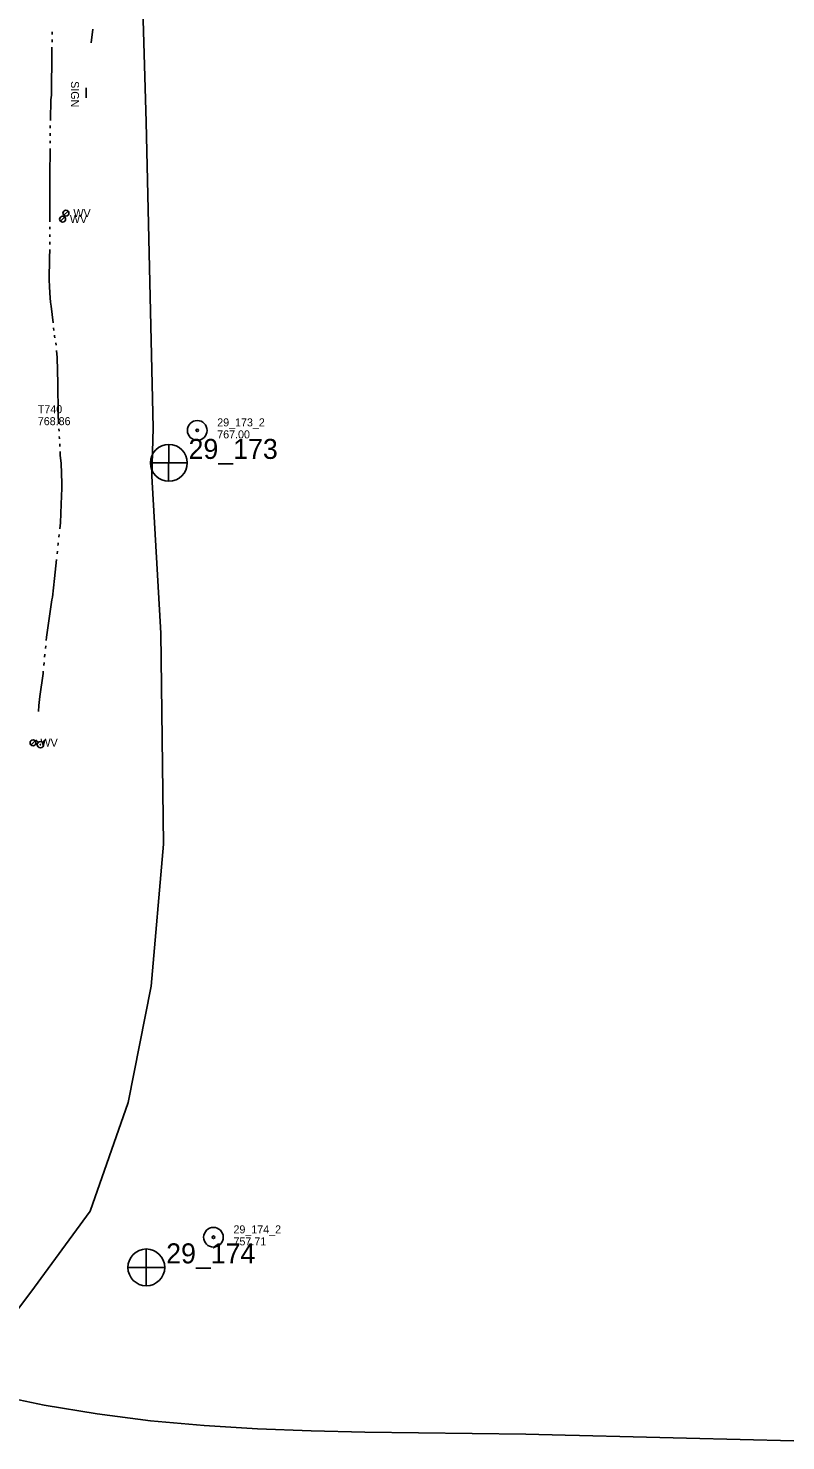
# Model space of a CAD drawing. Extents: x 589250 to 1188077, y 162953 to 363065.
# Drawn here: x 594783 to 595351, y 182762 to 183821 of the extents above; entities that cross this region are included whole.
import ezdxf

# ---------------------------------------------------------------- set-up
doc = ezdxf.new("R2010")
doc.units = 0
for name, color, linetype in [('E_DRN_DrainTile', 7, 'Continuous'), ('E_FEN_P', 7, 'Continuous'), ('E_MAP_Control', 7, 'Continuous'), ('E_MAP_Limits', 7, 'Continuous'), ('E_MAP_PassPoints', 7, 'Continuous'), ('E_MAP_PhotoCenter', 7, 'Continuous'), ('E_SGN', 7, 'Continuous'), ('E_SGN_Text', 7, 'Continuous'), ('E_UTL_W', 7, 'Continuous'), ('E_UTL_WHydrant', 7, 'Continuous'), ('E_WTR_FlowLine', 7, 'Continuous')]:
    doc.layers.add(name, color=color, linetype=linetype)

msp = doc.modelspace()

# ---------------------------------------------------------------- linework, layer by layer
at = {"layer": 'E_DRN_DrainTile'}
msp.add_lwpolyline([(594600.1, 182840.8), (594639, 182830.6), (594639.8, 182830.4), (594677.6, 182819.6), (594716.1, 182808.2), (594754.9, 182797.5), (594770.8, 182793.8), (594794.5, 182788.9), (594834.3, 182782.3), (594874.3, 182777.2), (594914.4, 182773.6), (594954.5, 182771.1), (594994.8, 182769.5), (595035, 182768.6), (595075.3, 182768), (595115.6, 182767.5), (595155.8, 182767), (595185.3, 182766.4), (595196.1, 182766.1), (595236.3, 182765.1), (595276.5, 182764.1), (595316.7, 182763.1), (595356.9, 182762.2)], dxfattribs=at)
at = {"layer": 'E_FEN_P'}
msp.add_line((594829.8, 183810.6), (594830.9, 183820.8), dxfattribs=at)
at = {"layer": 'E_MAP_Limits'}
for p, q in [((594865.2, 183944.3), (594871.1, 183751)), ((594871.1, 183751), (594876.2, 183521.8)), ((594876.2, 183521.8), (594875.2, 183485.4)), ((594875.2, 183485.5), (594881.9, 183367.8)), ((594881.9, 183367.8), (594884.1, 183209.5)), ((594884.1, 183209.5), (594874.8, 183103.1)), ((594874.8, 183103.1), (594857.5, 183015.9)), ((594857.5, 183015.9), (594828.9, 182934.4)), ((594828.9, 182934.4), (594784.4, 182873.5)), ((594784.4, 182873.5), (594718.8, 182787.4))]:
    msp.add_line(p, q, dxfattribs=at)
at = {"layer": 'E_MAP_PassPoints'}
for centre, radius in [((594909.3, 183519.9), 7.38), ((594909.3, 183519.9), 7.38), ((594909.3, 183519.9), 0.945), ((594909.3, 183519.9), 0.945), ((594921.5, 182914.8), 7.38), ((594921.5, 182914.8), 7.38), ((594921.5, 182914.8), 0.945), ((594921.5, 182914.8), 0.945)]:
    msp.add_circle(centre, radius, dxfattribs=at)
at = {"layer": 'E_MAP_PhotoCenter'}
for p, q in [((594887.9, 183509.3), (594887.8, 183481.9)), ((594887.9, 183509.3), (594887.8, 183481.9)), ((594874.2, 183495.5), (594901.7, 183495.5)), ((594874.2, 183495.5), (594901.7, 183495.5)), ((594871.1, 182906), (594871, 182878.6)), ((594871.1, 182906), (594871, 182878.6)), ((594857.4, 182892.2), (594884.8, 182892.2)), ((594857.4, 182892.2), (594884.8, 182892.2))]:
    msp.add_line(p, q, dxfattribs=at)
for centre in [(594888, 183495.5), (594888, 183495.5), (594871.1, 182892.2), (594871.1, 182892.2)]:
    msp.add_circle(centre, 13.8, dxfattribs=at)
at = {"layer": 'E_SGN'}
msp.add_line((594825.9, 183769.2), (594826, 183776.8), dxfattribs=at)
at = {"layer": 'E_UTL_W'}
for points in [[(594809.3, 183681.2), (594812.4, 183684.3)], [(594806.7, 183676.7), (594809.8, 183679.9)], [(594784.6, 183284.1), (594787.7, 183287.2)]]:
    msp.add_lwpolyline(points, dxfattribs=at)
for centre in [(594808.3, 183678.3), (594810.8, 183682.8), (594786.1, 183285.6)]:
    msp.add_circle(centre, 2.22, dxfattribs=at)
at = {"layer": 'E_UTL_WHydrant'}
for points in [[(594790.1, 183285.9), (594788.1, 183287.8)], [(594793.4, 183285.9), (594795.3, 183287.8)]]:
    msp.add_lwpolyline(points, dxfattribs=at)
for radius in [2.38, 0.182]:
    msp.add_circle((594791.7, 183284.2), radius, dxfattribs=at)
at = {"layer": 'E_WTR_FlowLine'}
for p, q in [((594800.4, 183818.7), (594800.4, 183816.8)), ((594800.3, 183807.3), (594800.2, 183800.3)), ((594800.4, 183813), (594800.4, 183811.1)), ((594800.2, 183800.3), (594800.1, 183792.3)), ((594800.1, 183792.3), (594800, 183783.6)), ((594800, 183777.9), (594799.9, 183771.2)), ((594800, 183783.6), (594800, 183779.8)), ((594800, 183779.8), (594800, 183777.9)), ((594799.5, 183767.9), (594799.1, 183752.7)), ((594799.9, 183771.2), (594799.5, 183767.9)), ((594799, 183748.5), (594799, 183746.6)), ((594799.1, 183752.7), (594799.1, 183752.3)), ((594798.9, 183742.8), (594798.9, 183742.5)), ((594798.9, 183742.5), (594798.9, 183740.9)), ((594798.9, 183737.1), (594798.9, 183736.4)), ((594798.9, 183736.4), (594798.9, 183735.2)), ((594798.9, 183730.1), (594798.8, 183712.1)), ((594798.9, 183731.4), (594798.9, 183730.1)), ((594798.8, 183712.1), (594798.8, 183703.9)), ((594798.8, 183703.9), (594798.8, 183699)), ((594798.8, 183699), (594798.8, 183692)), ((594798.8, 183692), (594798.8, 183676.4)), ((594798.8, 183672.6), (594798.7, 183670.7)), ((594798.6, 183661.2), (594798.6, 183659.3)), ((594798.7, 183666.9), (594798.7, 183665)), ((594798.5, 183649.3), (594798.2, 183632.6)), ((594798.6, 183655.5), (594798.5, 183649.3)), ((594798.2, 183632.6), (594798.4, 183628)), ((594798.4, 183628), (594798.6, 183622.7)), ((594798.6, 183622.7), (594799.2, 183616.1)), ((594799.2, 183616.1), (594799.6, 183613.1)), ((594799.6, 183613.1), (594801.1, 183600.6)), ((594801.5, 183596.8), (594801.8, 183594.9)), ((594802.2, 183591.2), (594802.3, 183590.5)), ((594802.3, 183590.5), (594802.5, 183589.3)), ((594803.2, 183585.6), (594803.5, 183583.7)), ((594803.8, 183579.9), (594804.1, 183574.5)), ((594804.1, 183574.5), (594804.6, 183555)), ((594804.6, 183555), (594804.6, 183552.4)), ((594804.6, 183552.4), (594804.6, 183547.1)), ((594804.6, 183547.1), (594804.9, 183540.5)), ((594804.9, 183540.5), (594805, 183532.6)), ((594805, 183532.6), (594805.3, 183524.9)), ((594805.5, 183521.1), (594805.6, 183519.2)), ((594805.8, 183515.4), (594805.9, 183513.7)), ((594805.9, 183513.7), (594805.9, 183513.5)), ((594806.1, 183509.7), (594806.2, 183507.8)), ((594806.4, 183504), (594806.5, 183501.2)), ((594806.5, 183501.2), (594807.2, 183495)), ((594807.2, 183495), (594807.8, 183480.2)), ((594807.8, 183480.2), (594807.7, 183476.6)), ((594807.7, 183476.6), (594807.2, 183464.6)), ((594807.2, 183464.6), (594806.6, 183450.6)), ((594806.6, 183450.6), (594806.1, 183446.1)), ((594805.7, 183441.9), (594805.4, 183439.8)), ((594804.4, 183429.3), (594804.2, 183427.2)), ((594804.9, 183434.5), (594804.8, 183433.5)), ((594805, 183435.6), (594804.9, 183434.5)), ((594803.8, 183423), (594802.3, 183408.9)), ((594802.3, 183408.9), (594800.6, 183394.8)), ((594800.6, 183394.8), (594800.3, 183392.7)), ((594800.3, 183392.7), (594796.3, 183364.8)), ((594796.3, 183364.8), (594796, 183362.4)), ((594795, 183352), (594794.8, 183349.9)), ((594795.6, 183358.3), (594795.4, 183356.2)), ((594794.4, 183345.7), (594794.2, 183343.6)), ((594793.6, 183337.5), (594791.3, 183320.4)), ((594793.8, 183339.4), (594793.6, 183337.5)), ((594791.3, 183320.4), (594790.4, 183313.5)), ((594790.4, 183313.5), (594790.2, 183309.1))]:
    msp.add_line(p, q, dxfattribs=at)

# ---------------------------------------------------------------- texts
at = {"layer": 'E_MAP_Control'}
for s, p in [('T740', (594789.7, 183532.8)), ('T740', (594789.7, 183532.8)), ('768.86', (594789.7, 183523.8)), ('768.86', (594789.7, 183523.8))]:
    msp.add_text(s, height=6, dxfattribs=at).set_placement(p)
at = {"layer": 'E_MAP_PassPoints'}
for s, p in [('29_173_2', (594924.3, 183522.9)), ('29_173_2', (594924.3, 183522.9)), ('767.00', (594924.3, 183513.9)), ('767.00', (594924.3, 183513.9)), ('29_174_2', (594936.5, 182917.7)), ('29_174_2', (594936.5, 182917.7)), ('757.71', (594936.5, 182908.7)), ('757.71', (594936.5, 182908.7))]:
    msp.add_text(s, height=6, dxfattribs=at).set_placement(p)
at = {"layer": 'E_MAP_PhotoCenter'}
for s, p in [('29_173', (594902.8, 183498.5)), ('29_173', (594902.8, 183498.5)), ('29_174', (594886, 182895.2)), ('29_174', (594886, 182895.2))]:
    msp.add_text(s, height=15, dxfattribs=at).set_placement(p)
at = {"layer": 'E_SGN_Text'}
msp.add_text('SIGN', height=6, rotation=269.7825, dxfattribs=at).set_placement((594814.6, 183781.8))
at = {"layer": 'E_UTL_W'}
for p in [(594813.8, 183675.3), (594816.4, 183679.8), (594791.7, 183282.6)]:
    msp.add_text('WV', height=6, dxfattribs=at).set_placement(p)

doc.saveas('drawing.dxf')
